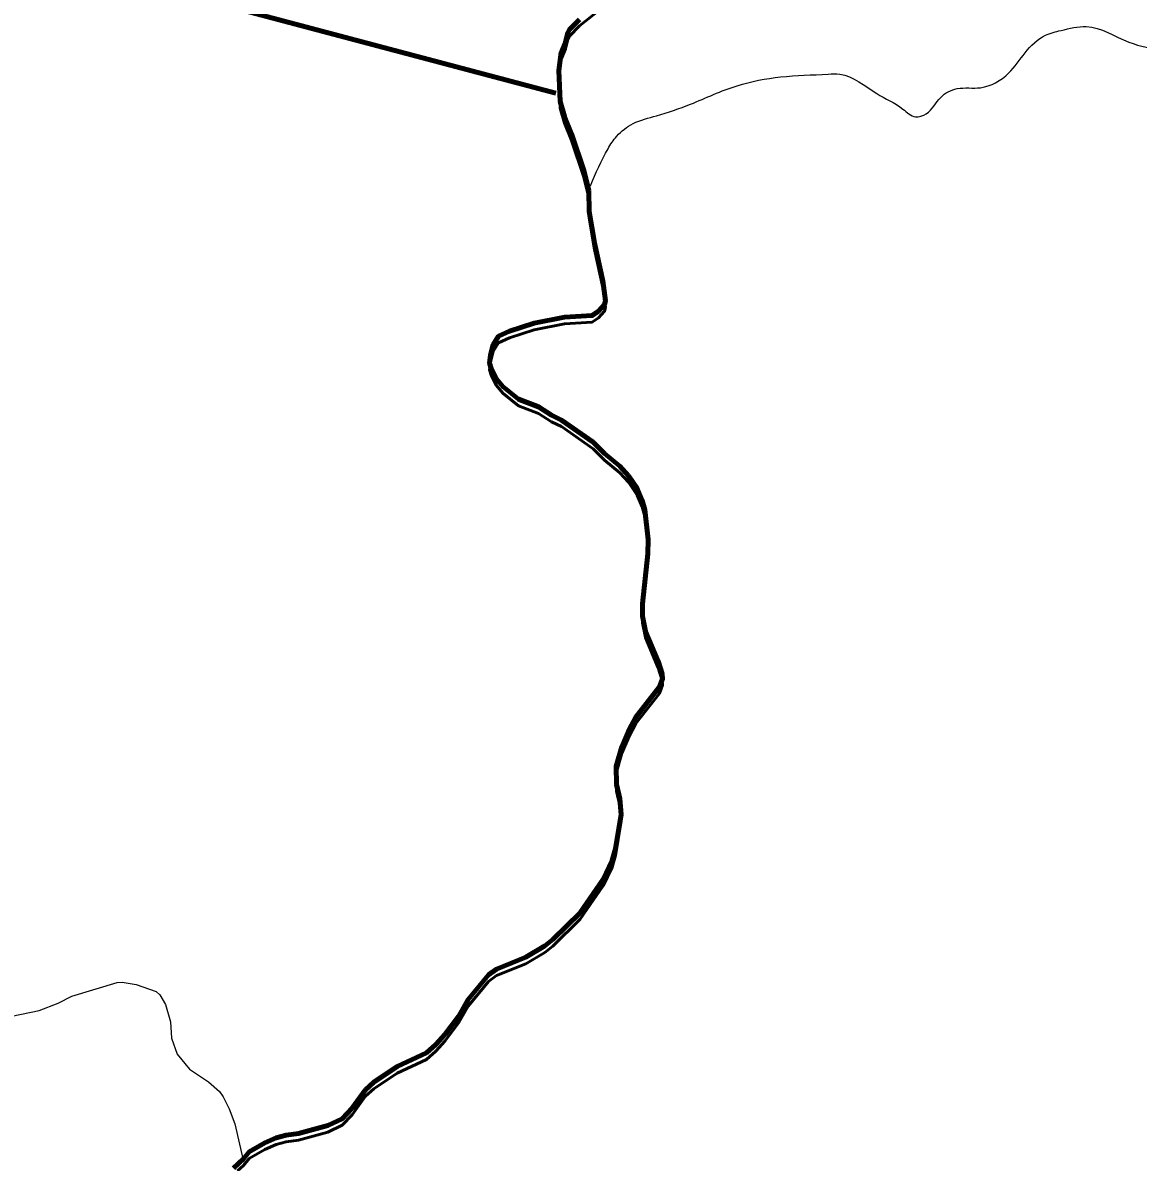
# Model space of a CAD drawing. Extents: x -1643653 to 4543381, y 1624270 to 13878484.
# Drawn here: x 736109 to 740547, y 8956037 to 8960573 of the extents above; entities that cross this region are included whole.
import ezdxf

# ---------------------------------------------------------------- set-up
doc = ezdxf.new("R2010")
doc.units = 0
doc.header["$LTSCALE"] = 200
for name, color, linetype, lineweight in [('24', 7, 'Continuous', 25), ('53', 7, 'Continuous', 106), ('59', 7, 'Continuous', 53), ('60', 7, 'Continuous', 13), ('9', 7, 'Continuous', 90)]:
    doc.layers.add(name, color=color, linetype=linetype, lineweight=lineweight)

msp = doc.modelspace()

# ---------------------------------------------------------------- linework, layer by layer
at = {"layer": '24', "lineweight": 53}
for points in [[(738323.2, 8960586.2), (738283.9, 8960545.5), (738277, 8960532.8), (738268.6, 8960495.4), (738251.1, 8960454.1), (738241.8, 8960382.7)], [(738241.8, 8960382.7), (738247.4, 8960259.4), (738263.5, 8960199.7), (738292.1, 8960130.8), (738340.4, 8959985), (738360.6, 8959903.9)], [(738360.8, 8959903.9), (738360.7, 8959903.7), (738361.7, 8959822), (738382.9, 8959696.5), (738416.4, 8959545.4), (738427.2, 8959466.2), (738423.7, 8959450.8), (738399.7, 8959425), (738374.6, 8959407.4), (738264.3, 8959400.5), (738143.3, 8959377.2), (738045, 8959345.3), (738001.8, 8959325.2), (737980.5, 8959290.7), (737969.3, 8959249.8), (737966.1, 8959217.4), (737972.2, 8959196.6), (737993.9, 8959155.2), (738018.3, 8959124.6), (738081.2, 8959074), (738160.4, 8959043.4), (738212.7, 8959010.5), (738252.1, 8958991.6), (738377.8, 8958902.9), (738423, 8958858.3), (738484.8, 8958807.8), (738518.2, 8958769.8)], [(738518.2, 8958769.8), (738553, 8958719.1), (738573.4, 8958671.6), (738584.2, 8958634.2), (738596.5, 8958516.6), (738595.5, 8958459.5), (738573.8, 8958260.1), (738574.3, 8958210.6), (738586, 8958151.5), (738636.9, 8958031.2), (738652.7, 8957981.1), (738654.3, 8957961.8), (738641.6, 8957929.6), (738548.2, 8957809.4), (738520.8, 8957759.5), (738492.3, 8957691), (738469.3, 8957611.9), (738471.1, 8957540.7), (738484.1, 8957483.4), (738489.5, 8957421.9), (738467.2, 8957284.5), (738453.4, 8957238.2), (738417.5, 8957163.1), (738326.3, 8957030.4), (738218, 8956923.9), (738186.3, 8956898.7), (738110, 8956853), (737993.5, 8956806), (737962, 8956783.2), (737881, 8956685.2), (737843.7, 8956619.2), (737789, 8956546.3), (737752.5, 8956505.2), (737714.4, 8956472.2), (737598.9, 8956418.2), (737504.9, 8956356), (737472.4, 8956325.7)], [(737472.4, 8956325.7), (737418.7, 8956252.2), (737418.7, 8956252.2), (737379.9, 8956210.5), (737322.3, 8956183.6), (737205.6, 8956151.2), (737156.3, 8956144.6), (737117.3, 8956134.5), (737071.6, 8956114.1), (737009.5, 8956078.2), (736986.8, 8956050.7), (736947.5, 8956013.9)]]:
    msp.add_lwpolyline(points, dxfattribs=at)
at = {"layer": '24'}
msp.add_lwpolyline([(736065.4, 8956618.2), (736173.8, 8956640.7), (736249.4, 8956670.3), (736303.6, 8956698.2), (736484.3, 8956752.4), (736504.6, 8956754.1), (736560.1, 8956744.7), (736638.9, 8956717.1), (736653.7, 8956703.3), (736677, 8956664.6), (736695.8, 8956596.6), (736700.2, 8956530.8), (736723, 8956467.7), (736771.5, 8956408), (736847.3, 8956356.8), (736891.3, 8956319.1), (736906.1, 8956297.9), (736929.7, 8956249.7), (736951.9, 8956189.6), (736985.2, 8956045.4)], dxfattribs=at)
msp.add_spline([(738367.7, 8959924.4), (738437.2, 8960071.1), (738471.9, 8960121.3), (738537.5, 8960171.6), (738630.2, 8960202.5), (738765.3, 8960248.8), (738950.5, 8960322.2), (739124.2, 8960357), (739313.4, 8960368.5), (739359.7, 8960368.5), (739506.3, 8960291.3), (739610.6, 8960229.5), (739660.8, 8960198.6), (739703.2, 8960210.2), (739761.1, 8960275.8), (739826.7, 8960310.6), (739919.4, 8960314.5), (740031.3, 8960372.4), (740096.9, 8960453.5), (740178, 8960523), (740239.7, 8960542.3), (740340.1, 8960557.8), (740509.9, 8960496), (740648.9, 8960465.1), (740753.1, 8960465.1), (740865, 8960488.3), (740926.8, 8960519.2), (741135.2, 8960677.5), (741193.1, 8960747.1), (741278, 8960812.7), (741293.5, 8960851.3), (741300.5, 8960850.1), (741255.5, 8960925.1), (741195.5, 8961035.2), (741220.5, 8961105.2), (741225.5, 8961275.2), (741235.5, 8961375.3), (741255.5, 8961460.3), (741305.5, 8961510.3), (741355.4, 8961545.3), (741395.4, 8961605.3), (741440.4, 8961675.3), (741500.4, 8961730.4), (741545.4, 8961795.4), (741540.4, 8961925.4), (741555.4, 8962015.5), (741660.3, 8962135.5), (741690.3, 8962305.5), (741680.3, 8962425.6), (741700.3, 8962620.6), (741780.3, 8962700.7), (741975.2, 8962690.7), (742105.2, 8962630.6), (742195.2, 8962590.6), (742275.1, 8962580.6), (742390.1, 8962640.6), (742520.1, 8962655.6), (742770, 8962605.6), (742989.9, 8962550.6), (743104.8, 8962540.6), (743324.8, 8962590.6), (743524.7, 8962640.6), (743664.7, 8962635.6), (743774.6, 8962635.6), (743904.6, 8962675.7), (744079.5, 8962775.7), (744274.5, 8962990.7), (744539.4, 8963385.9), (744659.3, 8963580.9), (744879.3, 8963706), (745084.2, 8963786), (745299.1, 8963801), (745444.1, 8963831), (745664, 8963901), (745943.9, 8964026.1), (746173.8, 8964201.1), (746393.8, 8964276.1), (746543.7, 8964266.1), (746708.6, 8964376.2), (746898.6, 8964536.2), (747118.5, 8964656.2), (747248.5, 8964676.2), (747398.4, 8964766.3), (747428.4, 8964831.3), (747488.4, 8964891.3), (747623.3, 8964991.3), (747863.3, 8965106.4), (747993.2, 8965146.4), (748133.2, 8965221.4), (748228.1, 8965321.5), (748358.1, 8965451.5)], degree=3, dxfattribs=at)
at = {"layer": '53'}
for points in [[(738323.2, 8960586.2), (738283.9, 8960545.5), (738277, 8960532.8), (738268.6, 8960495.4), (738251.1, 8960454.1), (738241.8, 8960382.7)], [(738241.8, 8960382.7), (738247.4, 8960259.4), (738263.5, 8960199.7), (738292.1, 8960130.8), (738340.4, 8959985), (738360.6, 8959903.9)], [(738360.8, 8959903.9), (738360.7, 8959903.7), (738361.7, 8959822), (738382.9, 8959696.5), (738416.4, 8959545.4), (738427.2, 8959466.2), (738423.7, 8959450.8), (738399.7, 8959425), (738374.6, 8959407.4), (738264.3, 8959400.5), (738143.3, 8959377.2), (738045, 8959345.3), (738001.8, 8959325.2), (737980.5, 8959290.7), (737969.3, 8959249.8), (737966.1, 8959217.4), (737972.2, 8959196.6), (737993.9, 8959155.2), (738018.3, 8959124.6), (738081.2, 8959074), (738160.4, 8959043.4), (738212.7, 8959010.5), (738252.1, 8958991.6), (738377.8, 8958902.9), (738423, 8958858.3), (738484.8, 8958807.8), (738518.2, 8958769.8)], [(738360.8, 8959903.9), (738360.7, 8959903.7), (738361.7, 8959822), (738382.9, 8959696.5), (738416.4, 8959545.4), (738427.2, 8959466.2), (738423.7, 8959450.8), (738399.7, 8959425), (738374.6, 8959407.4), (738264.3, 8959400.5), (738143.3, 8959377.2), (738045, 8959345.3), (738001.8, 8959325.2), (737980.5, 8959290.7), (737969.3, 8959249.8), (737966.1, 8959217.4), (737972.2, 8959196.6), (737993.9, 8959155.2), (738018.3, 8959124.6), (738081.2, 8959074), (738160.4, 8959043.4), (738212.7, 8959010.5), (738252.1, 8958991.6), (738377.8, 8958902.9), (738423, 8958858.3), (738484.8, 8958807.8), (738518.2, 8958769.8)], [(738360.8, 8959903.9), (738360.7, 8959903.7), (738361.7, 8959822), (738382.9, 8959696.5), (738416.4, 8959545.4), (738427.2, 8959466.2), (738423.7, 8959450.8), (738399.7, 8959425), (738374.6, 8959407.4), (738264.3, 8959400.5), (738143.3, 8959377.2), (738045, 8959345.3), (738001.8, 8959325.2), (737980.5, 8959290.7), (737969.3, 8959249.8), (737966.1, 8959217.4), (737972.2, 8959196.6), (737993.9, 8959155.2), (738018.3, 8959124.6), (738081.2, 8959074), (738160.4, 8959043.4), (738212.7, 8959010.5), (738252.1, 8958991.6), (738377.8, 8958902.9), (738423, 8958858.3), (738484.8, 8958807.8), (738518.2, 8958769.8)], [(738518.2, 8958769.8), (738553, 8958719.1), (738573.4, 8958671.6), (738584.2, 8958634.2), (738596.5, 8958516.6), (738595.5, 8958459.5), (738573.8, 8958260.1), (738574.3, 8958210.6), (738586, 8958151.5), (738636.9, 8958031.2), (738652.7, 8957981.1), (738654.3, 8957961.8), (738641.6, 8957929.6), (738548.2, 8957809.4), (738520.8, 8957759.5), (738492.3, 8957691), (738469.3, 8957611.9), (738471.1, 8957540.7), (738484.1, 8957483.4), (738489.5, 8957421.9), (738467.2, 8957284.5), (738453.4, 8957238.2), (738417.5, 8957163.1), (738326.3, 8957030.4), (738218, 8956923.9), (738186.3, 8956898.7), (738110, 8956853), (737993.5, 8956806), (737962, 8956783.2), (737881, 8956685.2), (737843.7, 8956619.2), (737789, 8956546.3), (737752.5, 8956505.2), (737714.4, 8956472.2), (737598.9, 8956418.2), (737504.9, 8956356), (737472.4, 8956325.7)], [(738518.2, 8958769.8), (738553, 8958719.1), (738573.4, 8958671.6), (738584.2, 8958634.2), (738596.5, 8958516.6), (738595.5, 8958459.5), (738573.8, 8958260.1), (738574.3, 8958210.6), (738586, 8958151.5), (738636.9, 8958031.2), (738652.7, 8957981.1), (738654.3, 8957961.8), (738641.6, 8957929.6), (738548.2, 8957809.4), (738520.8, 8957759.5), (738492.3, 8957691), (738469.3, 8957611.9), (738471.1, 8957540.7), (738484.1, 8957483.4), (738489.5, 8957421.9), (738467.2, 8957284.5), (738453.4, 8957238.2), (738417.5, 8957163.1), (738326.3, 8957030.4), (738218, 8956923.9), (738186.3, 8956898.7), (738110, 8956853), (737993.5, 8956806), (737962, 8956783.2), (737881, 8956685.2), (737843.7, 8956619.2), (737789, 8956546.3), (737752.5, 8956505.2), (737714.4, 8956472.2), (737598.9, 8956418.2), (737504.9, 8956356), (737472.4, 8956325.7)], [(738518.2, 8958769.8), (738553, 8958719.1), (738573.4, 8958671.6), (738584.2, 8958634.2), (738596.5, 8958516.6), (738595.5, 8958459.5), (738573.8, 8958260.1), (738574.3, 8958210.6), (738586, 8958151.5), (738636.9, 8958031.2), (738652.7, 8957981.1), (738654.3, 8957961.8), (738641.6, 8957929.6), (738548.2, 8957809.4), (738520.8, 8957759.5), (738492.3, 8957691), (738469.3, 8957611.9), (738471.1, 8957540.7), (738484.1, 8957483.4), (738489.5, 8957421.9), (738467.2, 8957284.5), (738453.4, 8957238.2), (738417.5, 8957163.1), (738326.3, 8957030.4), (738218, 8956923.9), (738186.3, 8956898.7), (738110, 8956853), (737993.5, 8956806), (737962, 8956783.2), (737881, 8956685.2), (737843.7, 8956619.2), (737789, 8956546.3), (737752.5, 8956505.2), (737714.4, 8956472.2), (737598.9, 8956418.2), (737504.9, 8956356), (737472.4, 8956325.7)], [(737472.4, 8956325.7), (737418.7, 8956252.2), (737418.7, 8956252.2), (737379.9, 8956210.5), (737322.3, 8956183.6), (737205.6, 8956151.2), (737156.3, 8956144.6), (737117.3, 8956134.5), (737071.6, 8956114.1), (737009.5, 8956078.2), (736986.8, 8956050.7), (736947.5, 8956013.9)], [(737472.4, 8956325.7), (737418.7, 8956252.2), (737418.7, 8956252.2), (737379.9, 8956210.5), (737322.3, 8956183.6), (737205.6, 8956151.2), (737156.3, 8956144.6), (737117.3, 8956134.5), (737071.6, 8956114.1), (737009.5, 8956078.2), (736986.8, 8956050.7), (736947.5, 8956013.9)], [(737472.4, 8956325.7), (737418.7, 8956252.2), (737418.7, 8956252.2), (737379.9, 8956210.5), (737322.3, 8956183.6), (737205.6, 8956151.2), (737156.3, 8956144.6), (737117.3, 8956134.5), (737071.6, 8956114.1), (737009.5, 8956078.2), (736986.8, 8956050.7), (736947.5, 8956013.9)]]:
    msp.add_lwpolyline(points, dxfattribs=at)
at = {"layer": '59'}
for points in [[(738241.8, 8960356.5), (738251.1, 8960427.9), (738268.6, 8960469.2), (738277, 8960506.7), (738283.9, 8960519.4), (738323.2, 8960560.1), (738406.1, 8960625.2)], [(738323.2, 8960586.2), (738283.9, 8960545.5), (738277, 8960532.8), (738268.6, 8960495.4), (738251.1, 8960454.1), (738241.8, 8960382.7)], [(738241.8, 8960382.7), (738247.4, 8960259.4), (738263.5, 8960199.7), (738292.1, 8960130.8), (738340.4, 8959985), (738360.6, 8959903.9)], [(738360.6, 8959877.8), (738340.4, 8959958.8), (738292.1, 8960104.7), (738263.5, 8960173.5), (738247.4, 8960233.2), (738241.8, 8960356.5)], [(738360.8, 8959903.9), (738360.7, 8959903.7), (738361.7, 8959822), (738382.9, 8959696.5), (738416.4, 8959545.4), (738427.2, 8959466.2), (738423.7, 8959450.8), (738399.7, 8959425), (738374.6, 8959407.4), (738264.3, 8959400.5), (738143.3, 8959377.2), (738045, 8959345.3), (738001.8, 8959325.2), (737980.5, 8959290.7), (737969.3, 8959249.8), (737966.1, 8959217.4), (737972.2, 8959196.6), (737993.9, 8959155.2), (738018.3, 8959124.6), (738081.2, 8959074), (738160.4, 8959043.4), (738212.7, 8959010.5), (738252.1, 8958991.6), (738377.8, 8958902.9), (738423, 8958858.3), (738484.8, 8958807.8), (738518.2, 8958769.8)], [(738518.2, 8958743.7), (738484.8, 8958781.6), (738423, 8958832.2), (738377.8, 8958876.8), (738252.1, 8958965.4), (738212.7, 8958984.4), (738160.4, 8959017.3), (738081.2, 8959047.8), (738018.3, 8959098.5), (737993.9, 8959129), (737972.2, 8959170.4), (737966.1, 8959191.3), (737969.3, 8959223.7), (737980.5, 8959264.6), (738001.8, 8959299), (738045, 8959319.1), (738143.3, 8959351.1), (738264.3, 8959374.3), (738374.6, 8959381.3), (738399.7, 8959398.8), (738423.7, 8959424.6), (738427.2, 8959440), (738416.4, 8959519.2), (738382.9, 8959670.4), (738361.7, 8959795.8), (738360.7, 8959877.6), (738360.8, 8959877.7), (738360.6, 8959877.8)], [(738518.2, 8958769.8), (738553, 8958719.1), (738573.4, 8958671.6), (738584.2, 8958634.2), (738596.5, 8958516.6), (738595.5, 8958459.5), (738573.8, 8958260.1), (738574.3, 8958210.6), (738586, 8958151.5), (738636.9, 8958031.2), (738652.7, 8957981.1), (738654.3, 8957961.8), (738641.6, 8957929.6), (738548.2, 8957809.4), (738520.8, 8957759.5), (738492.3, 8957691), (738469.3, 8957611.9), (738471.1, 8957540.7), (738484.1, 8957483.4), (738489.5, 8957421.9), (738467.2, 8957284.5), (738453.4, 8957238.2), (738417.5, 8957163.1), (738326.3, 8957030.4), (738218, 8956923.9), (738186.3, 8956898.7), (738110, 8956853), (737993.5, 8956806), (737962, 8956783.2), (737881, 8956685.2), (737843.7, 8956619.2), (737789, 8956546.3), (737752.5, 8956505.2), (737714.4, 8956472.2), (737598.9, 8956418.2), (737504.9, 8956356), (737472.4, 8956325.7)], [(737472.4, 8956299.5), (737504.9, 8956329.9), (737598.9, 8956392.1), (737714.4, 8956446), (737752.5, 8956479), (737789, 8956520.2), (737843.7, 8956593), (737881, 8956659), (737962, 8956757), (737993.5, 8956779.8), (738110, 8956826.8), (738186.3, 8956872.6), (738218, 8956897.8), (738326.3, 8957004.2), (738417.5, 8957136.9), (738453.4, 8957212), (738467.2, 8957258.3), (738489.5, 8957395.8), (738484.1, 8957457.2), (738471.1, 8957514.6), (738469.3, 8957585.7), (738492.3, 8957664.8), (738520.8, 8957733.3), (738548.2, 8957783.3), (738641.6, 8957903.4), (738654.3, 8957935.7), (738652.7, 8957955), (738636.9, 8958005), (738586, 8958125.3), (738574.3, 8958184.5), (738573.8, 8958233.9), (738595.5, 8958433.3), (738596.5, 8958490.5), (738584.2, 8958608.1), (738573.4, 8958645.5), (738553, 8958692.9), (738518.2, 8958743.7)], [(737472.4, 8956325.7), (737418.7, 8956252.2), (737418.7, 8956252.2), (737379.9, 8956210.5), (737322.3, 8956183.6), (737205.6, 8956151.2), (737156.3, 8956144.6), (737117.3, 8956134.5), (737071.6, 8956114.1), (737009.5, 8956078.2), (736986.8, 8956050.7), (736963.6, 8956029), (736967.7, 8956027.6)], [(736963.6, 8956002.8), (736986.8, 8956024.6), (737009.5, 8956052), (737071.6, 8956087.9), (737117.3, 8956108.3), (737156.3, 8956118.4), (737205.6, 8956125.1), (737322.3, 8956157.4), (737379.9, 8956184.3), (737418.7, 8956226.1), (737418.7, 8956226.1), (737472.4, 8956299.5)]]:
    msp.add_lwpolyline(points, dxfattribs=at)
at = {"layer": '60', "lineweight": 25}
msp.add_spline([(814781, 9009175.5), (814787.2, 9009173.4), (814796.9, 9009173.4), (814799.4, 9009172.4), (814805.1, 9009174.5), (814805.6, 9009176.5), (814811.7, 9009179.5), (814811.7, 9009179.5), (814801.5, 9009181), (814790.7, 9009181.5), (814784.1, 9009183.1), (814777.4, 9009185.1), (814778.4, 9009175.5)], degree=3, dxfattribs=at)
at = {"layer": '9'}
msp.add_line((738230.2, 8960292.9), (727062.8, 8963254.1), dxfattribs=at)
for points in [[(738323.2, 8960586.2), (738283.9, 8960545.5), (738277, 8960532.8), (738268.6, 8960495.4), (738251.1, 8960454.1), (738241.8, 8960382.7)], [(738241.8, 8960382.7), (738247.4, 8960259.4), (738263.5, 8960199.7), (738292.1, 8960130.8), (738340.4, 8959985), (738360.6, 8959903.9)], [(738245.8, 8960293.6), (738247.4, 8960259.4), (738263.5, 8960199.7), (738292.1, 8960130.8), (738340.4, 8959985), (738360.6, 8959903.9)], [(738360.8, 8959903.9), (738360.7, 8959903.7), (738361.7, 8959822), (738382.9, 8959696.5), (738416.4, 8959545.4), (738427.2, 8959466.2), (738423.7, 8959450.8), (738399.7, 8959425), (738374.6, 8959407.4), (738264.3, 8959400.5), (738143.3, 8959377.2), (738045, 8959345.3), (738001.8, 8959325.2), (737980.5, 8959290.7), (737969.3, 8959249.8), (737966.1, 8959217.4), (737972.2, 8959196.6), (737993.9, 8959155.2), (738018.3, 8959124.6), (738081.2, 8959074), (738160.4, 8959043.4), (738212.7, 8959010.5), (738252.1, 8958991.6), (738377.8, 8958902.9), (738423, 8958858.3), (738484.8, 8958807.8), (738518.2, 8958769.8)], [(738518.2, 8958769.8), (738553, 8958719.1), (738573.4, 8958671.6), (738584.2, 8958634.2), (738596.5, 8958516.6), (738595.5, 8958459.5), (738573.8, 8958260.1), (738574.3, 8958210.6), (738586, 8958151.5), (738636.9, 8958031.2), (738652.7, 8957981.1), (738654.3, 8957961.8), (738641.6, 8957929.6), (738548.2, 8957809.4), (738520.8, 8957759.5), (738492.3, 8957691), (738469.3, 8957611.9), (738471.1, 8957540.7), (738484.1, 8957483.4), (738489.5, 8957421.9), (738467.2, 8957284.5), (738453.4, 8957238.2), (738417.5, 8957163.1), (738326.3, 8957030.4), (738218, 8956923.9), (738186.3, 8956898.7), (738110, 8956853), (737993.5, 8956806), (737962, 8956783.2), (737881, 8956685.2), (737843.7, 8956619.2), (737789, 8956546.3), (737752.5, 8956505.2), (737714.4, 8956472.2), (737598.9, 8956418.2), (737594, 8956415)], [(737594, 8956415), (737504.9, 8956356), (737472.4, 8956325.7)], [(737472.4, 8956325.7), (737418.7, 8956252.2), (737418.7, 8956252.2), (737379.9, 8956210.5), (737322.3, 8956183.6), (737205.6, 8956151.2), (737156.3, 8956144.6), (737117.3, 8956134.5), (737071.6, 8956114.1), (737009.5, 8956078.2), (736986.8, 8956050.7), (736947.5, 8956013.9)]]:
    msp.add_lwpolyline(points, dxfattribs=at)

doc.saveas('drawing.dxf')
